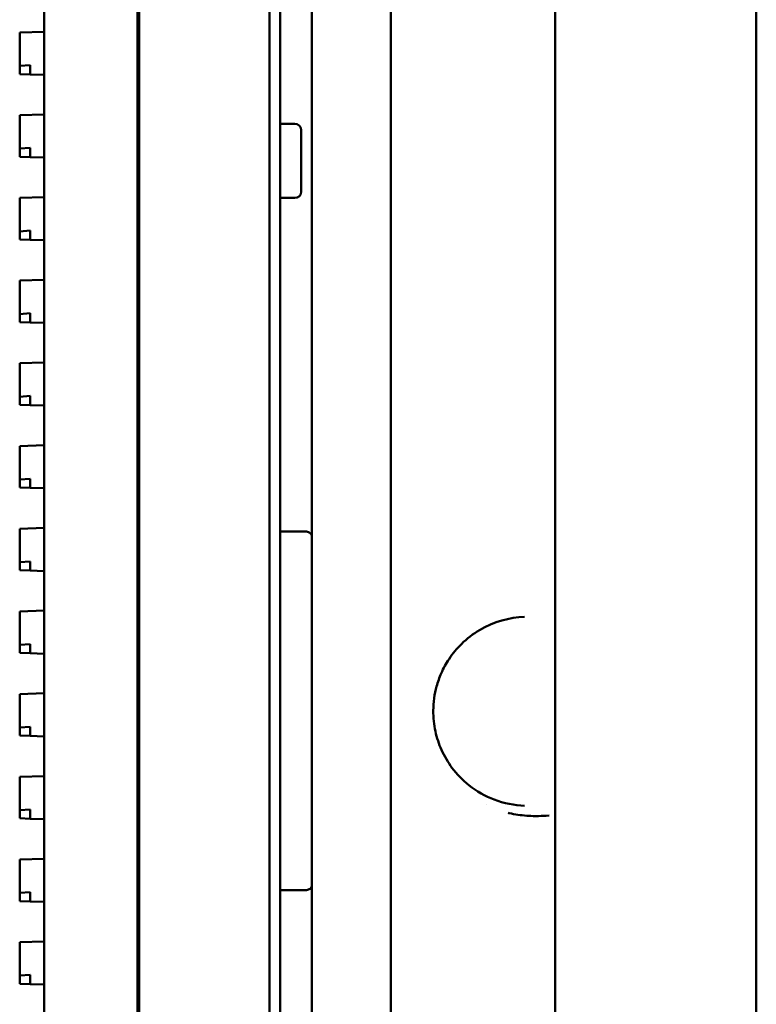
# Model space of a CAD drawing. Header units: millimetres. Extents: x 0 to 14369, y -869 to 2970.
# Tile 397 of 656: x 1703 to 1738, y 2297 to 2343. Entities that reach past the tile are written whole.
import ezdxf

# ---------------------------------------------------------------- set-up
doc = ezdxf.new("R2010")
doc.units = ezdxf.units.MM
doc.header["$LTSCALE"] = 10
doc.layers.add('Sichtbar (ISO)', color=7, linetype='Continuous', lineweight=50)

msp = doc.modelspace()

# ---------------------------------------------------------------- linework, layer by layer
at = {"layer": 'Sichtbar (ISO)'}
for p, q in [((1714.784, 2135.364), (1714.784, 2637.664)), ((1715.284, 2135.364), (1715.284, 2637.664)), ((1704.134, 2137.112), (1704.134, 2635.915)), ((1704.134, 2635.915), (1704.134, 2137.112)), ((1708.548, 2137.266), (1708.548, 2635.761)), ((1708.548, 2635.761), (1708.548, 2137.266)), ((1708.634, 2137.004), (1708.634, 2636.024)), ((1708.634, 2636.024), (1708.634, 2137.004)), ((1720.524, 2148.009), (1720.524, 2545.838)), ((1716.784, 2457.348), (1716.784, 2315.68)), ((1728.284, 2354.366), (1728.284, 2315.368)), ((1737.784, 2353.868), (1737.784, 2294.16)), ((1704.134, 2342.613), (1702.984, 2342.575)), ((1702.984, 2342.575), (1702.984, 2342.475)), ((1702.984, 2342.475), (1702.984, 2340.997)), ((1702.984, 2340.997), (1703.484, 2341.032)), ((1702.984, 2340.997), (1702.984, 2340.615)), ((1703.484, 2340.698), (1703.484, 2341.032)), ((1702.984, 2340.615), (1703.484, 2340.598)), ((1703.484, 2340.598), (1703.484, 2340.698)), ((1703.484, 2340.598), (1704.134, 2340.577)), ((1704.134, 2338.707), (1702.984, 2338.669)), ((1702.984, 2338.669), (1702.984, 2338.569)), ((1702.984, 2338.569), (1702.984, 2337.091)), ((1715.984, 2338.264), (1715.284, 2338.264)), ((1715.984, 2338.264), (1715.284, 2338.264)), ((1716.284, 2335.064), (1716.284, 2337.964)), ((1716.284, 2337.964), (1716.284, 2335.064)), ((1702.984, 2337.091), (1703.484, 2337.126)), ((1702.984, 2337.091), (1702.984, 2336.709)), ((1703.484, 2336.792), (1703.484, 2337.126)), ((1702.984, 2336.709), (1703.484, 2336.692)), ((1703.484, 2336.692), (1703.484, 2336.792)), ((1703.484, 2336.692), (1704.134, 2336.671)), ((1704.134, 2334.801), (1702.984, 2334.763)), ((1702.984, 2334.763), (1702.984, 2334.663)), ((1715.984, 2334.764), (1715.284, 2334.764)), ((1715.984, 2334.764), (1715.284, 2334.764)), ((1702.984, 2334.663), (1702.984, 2333.185)), ((1702.984, 2333.185), (1703.484, 2333.22)), ((1702.984, 2333.185), (1702.984, 2332.803)), ((1703.484, 2332.886), (1703.484, 2333.22)), ((1703.484, 2332.786), (1703.484, 2332.886)), ((1702.984, 2332.803), (1703.484, 2332.786)), ((1703.484, 2332.786), (1704.134, 2332.764)), ((1704.134, 2330.895), (1702.984, 2330.856)), ((1702.984, 2330.856), (1702.984, 2330.757)), ((1702.984, 2330.757), (1702.984, 2329.279)), ((1702.984, 2329.279), (1703.484, 2329.314)), ((1702.984, 2329.279), (1702.984, 2328.896)), ((1703.484, 2328.98), (1703.484, 2329.314)), ((1702.984, 2328.896), (1703.484, 2328.88)), ((1703.484, 2328.88), (1703.484, 2328.98)), ((1703.484, 2328.88), (1704.134, 2328.858)), ((1704.134, 2326.988), (1702.984, 2326.95)), ((1702.984, 2326.95), (1702.984, 2326.85)), ((1702.984, 2326.85), (1702.984, 2325.372)), ((1702.984, 2325.372), (1703.484, 2325.407)), ((1702.984, 2325.372), (1702.984, 2324.99)), ((1702.984, 2324.99), (1703.484, 2324.973)), ((1703.484, 2325.073), (1703.484, 2325.407)), ((1703.484, 2324.973), (1703.484, 2325.073)), ((1728.284, 2325.18), (1728.287, 2325.18)), ((1703.484, 2324.973), (1704.134, 2324.952)), ((1704.134, 2323.082), (1702.984, 2323.044)), ((1702.984, 2323.044), (1702.984, 2322.944)), ((1702.984, 2322.944), (1702.984, 2321.466)), ((1728.287, 2322.848), (1728.284, 2322.848)), ((1702.984, 2321.466), (1703.484, 2321.501)), ((1702.984, 2321.466), (1702.984, 2321.084)), ((1703.484, 2321.167), (1703.484, 2321.501)), ((1702.984, 2321.084), (1703.484, 2321.067)), ((1703.484, 2321.067), (1703.484, 2321.167)), ((1703.484, 2321.067), (1704.134, 2321.046)), ((1704.134, 2319.176), (1702.984, 2319.138)), ((1702.984, 2319.138), (1702.984, 2319.038)), ((1702.984, 2319.038), (1702.984, 2317.56)), ((1716.484, 2319.004), (1715.284, 2319.004)), ((1715.284, 2319.004), (1716.484, 2319.004)), ((1702.984, 2317.56), (1703.484, 2317.595)), ((1702.984, 2317.56), (1702.984, 2317.178)), ((1703.484, 2317.261), (1703.484, 2317.595)), ((1702.984, 2317.178), (1703.484, 2317.161)), ((1703.484, 2317.161), (1703.484, 2317.261)), ((1703.484, 2317.161), (1704.134, 2317.139)), ((1716.784, 2305.348), (1716.784, 2315.68)), ((1716.784, 2315.68), (1716.784, 2305.348)), ((1704.134, 2315.27), (1702.984, 2315.231)), ((1702.984, 2315.231), (1702.984, 2315.132)), ((1728.284, 2305.659), (1728.284, 2315.368)), ((1702.984, 2315.132), (1702.984, 2313.654)), ((1702.984, 2313.654), (1703.484, 2313.689)), ((1702.984, 2313.654), (1702.984, 2313.271)), ((1703.484, 2313.355), (1703.484, 2313.689)), ((1703.484, 2313.255), (1703.484, 2313.355)), ((1702.984, 2313.271), (1703.484, 2313.255)), ((1703.484, 2313.255), (1704.134, 2313.233)), ((1704.134, 2311.363), (1702.984, 2311.325)), ((1702.984, 2311.325), (1702.984, 2311.225)), ((1702.984, 2311.225), (1702.984, 2309.747)), ((1702.984, 2309.747), (1703.484, 2309.782)), ((1702.984, 2309.747), (1702.984, 2309.365)), ((1703.484, 2309.448), (1703.484, 2309.782)), ((1702.984, 2309.365), (1703.484, 2309.348)), ((1703.484, 2309.348), (1703.484, 2309.448)), ((1703.484, 2309.348), (1704.134, 2309.327)), ((1704.134, 2307.457), (1702.984, 2307.419)), ((1702.984, 2307.419), (1702.984, 2307.319)), ((1702.984, 2307.319), (1702.984, 2305.841)), ((1725.035, 2306.115), (1725.036, 2306.115)), ((1702.984, 2305.841), (1703.484, 2305.876)), ((1702.984, 2305.841), (1702.984, 2305.459)), ((1702.984, 2305.459), (1703.484, 2305.442)), ((1703.484, 2305.542), (1703.484, 2305.876)), ((1703.484, 2305.442), (1703.484, 2305.542)), ((1703.484, 2305.442), (1704.134, 2305.421)), ((1728.284, 2293.662), (1728.284, 2305.659)), ((1716.784, 2305.348), (1716.784, 2160.717)), ((1704.134, 2303.551), (1702.984, 2303.513)), ((1702.984, 2303.513), (1702.984, 2303.413)), ((1702.984, 2303.413), (1702.984, 2301.935)), ((1702.984, 2301.935), (1703.484, 2301.97)), ((1702.984, 2301.935), (1702.984, 2301.553)), ((1703.484, 2301.636), (1703.484, 2301.97)), ((1715.284, 2302.065), (1716.484, 2302.065)), ((1716.484, 2302.065), (1715.284, 2302.065)), ((1702.984, 2301.553), (1703.484, 2301.536)), ((1703.484, 2301.536), (1703.484, 2301.636)), ((1703.484, 2301.536), (1704.134, 2301.514)), ((1704.134, 2299.645), (1702.984, 2299.606)), ((1702.984, 2299.606), (1702.984, 2299.507)), ((1702.984, 2299.507), (1702.984, 2298.029)), ((1702.984, 2298.029), (1703.484, 2298.064)), ((1702.984, 2298.029), (1702.984, 2297.646)), ((1703.484, 2297.73), (1703.484, 2298.064)), ((1702.984, 2297.646), (1703.484, 2297.63)), ((1703.484, 2297.63), (1703.484, 2297.73)), ((1703.484, 2297.63), (1704.134, 2297.608))]:
    msp.add_line(p, q, dxfattribs=at)
for centre, start, end in [((1715.984, 2337.964), 0, 90), ((1715.984, 2337.964), 0, 90), ((1715.984, 2335.064), 270, 0), ((1715.984, 2335.064), 270, 0)]:
    msp.add_arc(centre, 0.3, start, end, dxfattribs=at)
for points, knots in [([(1716.784, 2318.789), (1716.784, 2318.789), (1716.784, 2318.79), (1716.784, 2318.81), (1716.78, 2318.829), (1716.766, 2318.866), (1716.755, 2318.884), (1716.722, 2318.923), (1716.697, 2318.944), (1716.64, 2318.974), (1716.611, 2318.986), (1716.548, 2319), (1716.517, 2319.004), (1716.484, 2319.004)], [-0.10561963, -0.10561963, -0.10561963, -0.10561963, -0.10531692, -0.10531692, -0.09542776, -0.09542776, -0.08579001, -0.08579001, -0.0730036, -0.0730036, -0.06238383, -0.06238383, -0.05265846, -0.05265846, -0.05265846, -0.05265846]), ([(1716.484, 2319.004), (1716.517, 2319.004), (1716.548, 2319), (1716.611, 2318.986), (1716.64, 2318.974), (1716.697, 2318.944), (1716.722, 2318.923), (1716.755, 2318.884), (1716.766, 2318.866), (1716.78, 2318.829), (1716.784, 2318.81), (1716.784, 2318.79), (1716.784, 2318.789), (1716.784, 2318.789)], [0.05265846, 0.05265846, 0.05265846, 0.05265846, 0.06238383, 0.06238383, 0.0730036, 0.0730036, 0.08579001, 0.08579001, 0.09542776, 0.09542776, 0.10531692, 0.10531692, 0.10561963, 0.10561963, 0.10561963, 0.10561963]), ([(1726.838, 2314.975), (1726.113, 2314.95), (1725.383, 2314.752), (1724.411, 2314.175), (1724.121, 2313.956), (1723.643, 2313.484), (1723.444, 2313.248), (1723.13, 2312.774), (1723.004, 2312.547), (1722.813, 2312.109), (1722.739, 2311.903), (1722.582, 2311.329), (1722.526, 2310.935), (1722.521, 2310.216), (1722.556, 2309.882), (1722.691, 2309.26), (1722.79, 2308.964), (1723.05, 2308.382), (1723.221, 2308.098), (1723.646, 2307.528), (1723.915, 2307.255), (1724.574, 2306.729), (1724.98, 2306.503), (1725.864, 2306.165), (1726.35, 2306.07), (1726.837, 2306.053)], [0, 0, 0, 0, 0.323924, 0.323924, 0.468522, 0.468522, 0.58102, 0.58102, 0.668766, 0.668766, 0.738015, 0.738015, 0.854779, 0.854779, 0.953642, 0.953642, 1.051, 1.051, 1.163729, 1.163729, 1.307388, 1.307388, 1.49897, 1.49897, 1.716702, 1.716702, 1.716702, 1.716702]), ([(1727.991, 2305.592), (1727.651, 2305.564), (1727.325, 2305.558), (1727.014, 2305.576), (1726.989, 2305.577), (1726.963, 2305.579), (1726.938, 2305.581), (1726.654, 2305.601), (1726.383, 2305.641), (1726.124, 2305.703), (1726.104, 2305.707), (1726.084, 2305.712), (1726.065, 2305.717)], [0, 0, 0, 0, 0.05, 0.05, 0.05, 0.0541091, 0.0541091, 0.0541091, 0.1, 0.1, 0.1, 0.1034955, 0.1034955, 0.1034955, 0.1034955]), ([(1716.784, 2302.277), (1716.784, 2302.276), (1716.784, 2302.276), (1716.784, 2302.256), (1716.78, 2302.237), (1716.766, 2302.201), (1716.755, 2302.183), (1716.723, 2302.145), (1716.698, 2302.125), (1716.641, 2302.094), (1716.611, 2302.083), (1716.548, 2302.068), (1716.517, 2302.065), (1716.484, 2302.065)], [-0.00030122, -0.00030122, -0.00030122, -0.00030122, 0, 0, 0.0097811, 0.0097811, 0.01932119, 0.01932119, 0.03209482, 0.03209482, 0.04274356, 0.04274356, 0.05251173, 0.05251173, 0.05251173, 0.05251173]), ([(1716.484, 2302.065), (1716.517, 2302.065), (1716.548, 2302.068), (1716.611, 2302.083), (1716.641, 2302.094), (1716.698, 2302.125), (1716.723, 2302.145), (1716.755, 2302.183), (1716.766, 2302.201), (1716.78, 2302.237), (1716.784, 2302.256), (1716.784, 2302.276), (1716.784, 2302.276), (1716.784, 2302.277)], [-0.05251173, -0.05251173, -0.05251173, -0.05251173, -0.04274356, -0.04274356, -0.03209482, -0.03209482, -0.01932119, -0.01932119, -0.0097811, -0.0097811, 0, 0, 0.00030122, 0.00030122, 0.00030122, 0.00030122])]:
    msp.add_open_spline(points, degree=3, knots=knots, dxfattribs=at)

doc.saveas('drawing.dxf')
